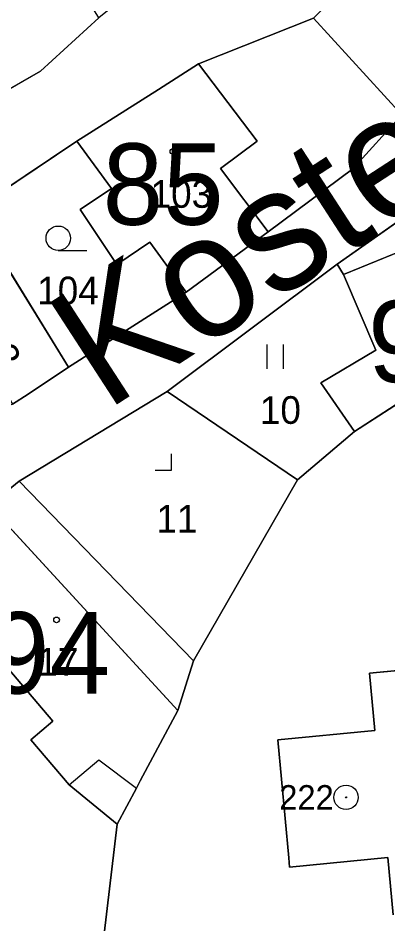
# Model space of a CAD drawing. Extents: x -689422 to -685210, y -987725 to -982160.
# Drawn here: x -687353.5 to -687330.8, y -985705.3 to -985649.6 of the extents above; entities that cross this region are included whole.
import ezdxf

# ---------------------------------------------------------------- set-up
doc = ezdxf.new("R2010")
doc.units = 0
for name, color, linetype in [('KN_Budovy', 7, 'Continuous'), ('KN_Budovy_cisla_domovni', 7, 'Continuous'), ('KN_Hranice_parcel', 7, 'Continuous'), ('KN_Hranice_parcel_vnitrni_kresba', 7, 'Continuous'), ('KN_Parcelni cisla', 7, 'Continuous'), ('KN_Polygon parcely', 7, 'Continuous'), ('KN_Popisy_pomistni nazvy nazvy ulic', 7, 'Continuous'), ('KN_POZEMKY_OSTATNI PLOCHA', 7, 'Continuous'), ('KN_POZEMKY_TTP', 7, 'Continuous'), ('KN_POZEMKY_ZAHRADA', 7, 'Continuous'), ('KN_POZEMKY_ZASTAVENA PLOCHA', 7, 'Continuous'), ('KN_VYUZITI_12_zastavena plocha_spolecny dvur', 7, 'Continuous'), ('KN_VYUZITI_13_zastavena plocha_zboreniste', 7, 'Continuous'), ('KN_VYUZITI_17_ostatni plocha_ostatni komunikace', 7, 'Continuous'), ('KN_VYUZITI_21_hrbitov', 7, 'Continuous'), ('KN_Značky bodu BP', 7, 'Continuous'), ('KN_Značky budov', 7, 'Continuous'), ('KN_Značky kultur', 7, 'Continuous')]:
    doc.layers.add(name, color=color, linetype=linetype)

msp = doc.modelspace()

# ---------------------------------------------------------------- linework, layer by layer
at = {"layer": 'KN_Budovy'}
for points in [[(-687349.72, -985661.37), (-687347.46, -985664.75), (-687345.43, -985663.39), (-687343.2, -985666.45), (-687338.15, -985662.75), (-687341.08, -985658.86), (-687338.84, -985657.17), (-687342.44, -985652.43), (-687344.89, -985654.01), (-687349.91, -985657.17), (-687347.79, -985660.08)], [(-687334.91, -985672.03), (-687332.85, -985675), (-687329.24, -985672.67), (-687323.81, -985670.33), (-687325.28, -985666.91), (-687326.57, -985667.46), (-687328.19, -985663.2), (-687333.53, -985665.36), (-687331.53, -985670.01)], [(-687359.77, -985683.23), (-687354.67, -985689.28), (-687354.5, -985689.14), (-687351.4, -985692.81), (-687352.74, -985693.94), (-687350.39, -985696.72), (-687348.56, -985695.17), (-687346.26, -985696.91), (-687346.02, -985696.47), (-687343.71, -985692.14), (-687355.3, -985679.55)]]:
    msp.add_lwpolyline(points, close=True, dxfattribs=at)
msp.add_lwpolyline([(-687317.84, -985688.53), (-687331.92, -985689.86), (-687331.59, -985693.38), (-687337.57, -985693.95), (-687336.89, -985701.2), (-687336.84, -985701.76), (-687330.8, -985701.17), (-687330.48, -985704.69)], dxfattribs=at)
at = {"layer": 'KN_Hranice_parcel'}
for p, q in [((-687335.37, -985649.63), (-687329.95, -985655.56)), ((-687356.35, -985661.48), (-687349.91, -985657.17)), ((-687327.97, -985660.55), (-687333.92, -985664.74)), ((-687356.35, -985661.48), (-687350.43, -985671.05)), ((-687333.92, -985664.74), (-687344.37, -985672.55)), ((-687343.2, -985666.45), (-687350.43, -985671.05)), ((-687344.37, -985672.55), (-687353.46, -985678.07)), ((-687344.37, -985672.55), (-687336.35, -985677.97)), ((-687332.85, -985675), (-687336.35, -985677.97)), ((-687353.46, -985678.07), (-687342.75, -985689.09)), ((-687336.35, -985677.97), (-687342.75, -985689.09))]:
    msp.add_line(p, q, dxfattribs=at)
for points in [[(-687335.37, -985649.63), (-687328.05, -985642.28), (-687322.32, -985647.97), (-687329.95, -985655.56)], [(-687348.57, -985649.61), (-687352.16, -985652.87), (-687359.74, -985657.24), (-687360.63, -985657.75)], [(-687349.91, -985657.17), (-687344.89, -985654.01), (-687342.44, -985652.43), (-687335.37, -985649.63)], [(-687329.95, -985655.56), (-687332.96, -985658.88), (-687338.15, -985662.75), (-687343.2, -985666.45)], [(-687349.91, -985657.17), (-687347.79, -985660.08), (-687349.72, -985661.37), (-687347.46, -985664.75), (-687345.43, -985663.39), (-687343.2, -985666.45)], [(-687333.92, -985664.74), (-687333.53, -985665.36), (-687331.53, -985670.01), (-687334.91, -985672.03), (-687332.85, -985675)], [(-687323.81, -985670.33), (-687329.24, -985672.67), (-687332.85, -985675)], [(-687350.43, -985671.05), (-687352.92, -985672.71), (-687353.87, -985673.34)], [(-687353.46, -985678.07), (-687355.3, -985679.55), (-687361.37, -985682.84)], [(-687361.37, -985682.84), (-687359.77, -985683.23), (-687354.67, -985689.28), (-687354.5, -985689.14), (-687351.4, -985692.81), (-687352.74, -985693.94), (-687350.39, -985696.72), (-687347.43, -985699.12)], [(-687317.84, -985688.53), (-687331.92, -985689.86), (-687331.59, -985693.38), (-687337.57, -985693.95), (-687336.89, -985701.2), (-687336.84, -985701.76), (-687330.8, -985701.17), (-687330.48, -985704.69)], [(-687342.75, -985689.09), (-687343.71, -985692.14), (-687346.02, -985696.47), (-687346.26, -985696.91), (-687347.43, -985699.12)], [(-687347.43, -985699.12), (-687348.23, -985705.87), (-687348.82, -985706.93), (-687349.84, -985707.94), (-687350.4, -985708.22), (-687350.92, -985708.1)]]:
    msp.add_lwpolyline(points, dxfattribs=at)
at = {"layer": 'KN_Hranice_parcel_vnitrni_kresba'}
for p, q in [((-687342.44, -985652.43), (-687338.84, -985657.17)), ((-687338.84, -985657.17), (-687341.08, -985658.86)), ((-687341.08, -985658.86), (-687338.15, -985662.75)), ((-687333.53, -985665.36), (-687328.19, -985663.2)), ((-687355.3, -985679.55), (-687343.71, -985692.14)), ((-687350.39, -985696.72), (-687348.56, -985695.17)), ((-687348.56, -985695.17), (-687346.26, -985696.91))]:
    msp.add_line(p, q, dxfattribs=at)
at = {"layer": 'KN_Polygon parcely'}
for points in [[(-687360.63, -985657.75), (-687359.74, -985657.24), (-687352.16, -985652.87), (-687348.57, -985649.61), (-687357.46, -985635.06), (-687360.54, -985630.4), (-687366.5, -985634.32), (-687371.72, -985639.02), (-687373.9, -985640.49), (-687365.45, -985651.12), (-687360.99, -985657.25)], [(-687329.95, -985655.56), (-687322.32, -985647.97), (-687328.05, -985642.28), (-687335.37, -985649.63)], [(-687347.46, -985664.75), (-687345.43, -985663.39), (-687343.2, -985666.45), (-687338.15, -985662.75), (-687332.96, -985658.88), (-687329.95, -985655.56), (-687335.37, -985649.63), (-687342.44, -985652.43), (-687344.89, -985654.01), (-687349.91, -985657.17), (-687347.79, -985660.08), (-687349.72, -985661.37)], [(-687356.35, -985661.48), (-687350.43, -985671.05), (-687343.2, -985666.45), (-687345.43, -985663.39), (-687347.46, -985664.75), (-687349.72, -985661.37), (-687347.79, -985660.08), (-687349.91, -985657.17)], [(-687334.91, -985672.03), (-687332.85, -985675), (-687329.24, -985672.67), (-687323.81, -985670.33), (-687325.28, -985666.91), (-687325.78, -985665.73), (-687327.97, -985660.55), (-687333.92, -985664.74), (-687333.53, -985665.36), (-687331.53, -985670.01)], [(-687356.35, -985661.48), (-687358.23, -985662.45), (-687359.73, -985663.22), (-687359.01, -985664.47), (-687354.57, -985672.14), (-687353.87, -985673.34), (-687352.92, -985672.71), (-687350.43, -985671.05)], [(-687336.35, -985677.97), (-687332.85, -985675), (-687334.91, -985672.03), (-687331.53, -985670.01), (-687333.53, -985665.36), (-687333.92, -985664.74), (-687344.37, -985672.55)], [(-687344.37, -985672.55), (-687353.46, -985678.07), (-687342.75, -985689.09), (-687336.35, -985677.97)], [(-687354.5, -985689.14), (-687351.4, -985692.81), (-687352.74, -985693.94), (-687350.39, -985696.72), (-687347.43, -985699.12), (-687346.26, -985696.91), (-687346.02, -985696.47), (-687343.71, -985692.14), (-687342.75, -985689.09), (-687353.46, -985678.07), (-687355.3, -985679.55), (-687361.37, -985682.84), (-687359.77, -985683.23), (-687354.67, -985689.28)], [(-687359.9, -985699.21), (-687354.25, -985705.61), (-687350.92, -985708.1), (-687350.4, -985708.22), (-687349.84, -985707.94), (-687348.82, -985706.93), (-687348.23, -985705.87), (-687347.43, -985699.12), (-687350.39, -985696.72), (-687352.74, -985693.94), (-687351.4, -985692.81), (-687354.5, -985689.14), (-687354.67, -985689.28), (-687359.77, -985683.23), (-687361.37, -985682.84), (-687363.69, -985688.31), (-687362.7, -985694.34)]]:
    msp.add_lwpolyline(points, close=True, dxfattribs=at)
for points in [[(-687328.85, -985634.29), (-687337.86, -985640.97), (-687338.19, -985641.23), (-687348.57, -985649.61), (-687352.16, -985652.87), (-687359.74, -985657.24), (-687360.63, -985657.75), (-687359.73, -985663.22), (-687358.23, -985662.45), (-687356.35, -985661.48), (-687349.91, -985657.17), (-687344.89, -985654.01), (-687342.44, -985652.43), (-687335.37, -985649.63), (-687328.05, -985642.28)], [(-687329.95, -985655.56), (-687332.96, -985658.88), (-687338.15, -985662.75), (-687343.2, -985666.45), (-687350.43, -985671.05), (-687352.92, -985672.71), (-687353.87, -985673.34), (-687359.37, -985675.56), (-687362.36, -985675.37), (-687361.49, -985677.09), (-687372.69, -985683.24), (-687374.61, -985684.2), (-687373, -985687.28), (-687377.63, -985689.63), (-687379.5, -985690.65), (-687380.48, -985688.91), (-687390.81, -985694.81)], [(-687329.88, -985722.16), (-687350.92, -985708.1), (-687354.25, -985705.61), (-687359.9, -985699.21), (-687362.7, -985694.34), (-687363.69, -985688.31), (-687361.37, -985682.84), (-687355.3, -985679.55), (-687353.46, -985678.07), (-687344.37, -985672.55), (-687333.92, -985664.74), (-687327.97, -985660.55)], [(-687329.24, -985672.67), (-687332.85, -985675), (-687336.35, -985677.97), (-687342.75, -985689.09), (-687343.71, -985692.14), (-687346.02, -985696.47), (-687346.26, -985696.91), (-687347.43, -985699.12), (-687348.23, -985705.87), (-687348.82, -985706.93), (-687349.84, -985707.94), (-687350.4, -985708.22), (-687350.92, -985708.1), (-687329.88, -985722.16)], [(-687317.84, -985688.53), (-687331.92, -985689.86), (-687331.59, -985693.38), (-687337.57, -985693.95), (-687336.89, -985701.2), (-687336.84, -985701.76), (-687330.8, -985701.17), (-687330.48, -985704.69)], [(-687330.48, -985704.69), (-687330.8, -985701.17), (-687336.84, -985701.76), (-687336.89, -985701.2), (-687337.57, -985693.95), (-687331.59, -985693.38), (-687331.92, -985689.86), (-687317.84, -985688.53)]]:
    msp.add_lwpolyline(points, dxfattribs=at)
at = {"layer": 'KN_POZEMKY_OSTATNI PLOCHA'}
for p, q in [((-687328.05, -985642.28), (-687335.37, -985649.63)), ((-687352.16, -985652.87), (-687348.57, -985649.61)), ((-687335.37, -985649.63), (-687342.44, -985652.43)), ((-687342.44, -985652.43), (-687344.89, -985654.01)), ((-687359.74, -985657.24), (-687352.16, -985652.87)), ((-687344.89, -985654.01), (-687349.91, -985657.17)), ((-687332.96, -985658.88), (-687329.95, -985655.56)), ((-687349.91, -985657.17), (-687356.35, -985661.48)), ((-687338.15, -985662.75), (-687332.96, -985658.88)), ((-687327.97, -985660.55), (-687333.92, -985664.74)), ((-687343.2, -985666.45), (-687338.15, -985662.75)), ((-687333.92, -985664.74), (-687344.37, -985672.55)), ((-687350.43, -985671.05), (-687343.2, -985666.45)), ((-687352.92, -985672.71), (-687350.43, -985671.05)), ((-687353.87, -985673.34), (-687352.92, -985672.71)), ((-687344.37, -985672.55), (-687353.46, -985678.07)), ((-687332.85, -985675), (-687329.24, -985672.67)), ((-687336.35, -985677.97), (-687332.85, -985675)), ((-687353.46, -985678.07), (-687355.3, -985679.55)), ((-687342.75, -985689.09), (-687336.35, -985677.97)), ((-687317.84, -985688.53), (-687331.92, -985689.86)), ((-687343.71, -985692.14), (-687342.75, -985689.09)), ((-687331.92, -985689.86), (-687331.59, -985693.38)), ((-687346.02, -985696.47), (-687343.71, -985692.14)), ((-687331.59, -985693.38), (-687337.57, -985693.95)), ((-687337.57, -985693.95), (-687336.89, -985701.2)), ((-687346.26, -985696.91), (-687346.02, -985696.47)), ((-687347.43, -985699.12), (-687346.26, -985696.91)), ((-687348.23, -985705.87), (-687347.43, -985699.12)), ((-687336.84, -985701.76), (-687330.8, -985701.17)), ((-687330.8, -985701.17), (-687330.48, -985704.69)), ((-687336.89, -985701.2), (-687336.84, -985701.76))]:
    msp.add_line(p, q, dxfattribs=at)
at = {"layer": 'KN_POZEMKY_TTP'}
for p, q in [((-687344.37, -985672.55), (-687333.92, -985664.74)), ((-687333.92, -985664.74), (-687333.53, -985665.36)), ((-687333.53, -985665.36), (-687331.53, -985670.01)), ((-687331.53, -985670.01), (-687334.91, -985672.03)), ((-687334.91, -985672.03), (-687332.85, -985675)), ((-687336.35, -985677.97), (-687344.37, -985672.55)), ((-687332.85, -985675), (-687336.35, -985677.97))]:
    msp.add_line(p, q, dxfattribs=at)
at = {"layer": 'KN_POZEMKY_ZAHRADA'}
for p, q in [((-687356.35, -985661.48), (-687349.91, -985657.17)), ((-687349.91, -985657.17), (-687347.79, -985660.08)), ((-687347.79, -985660.08), (-687349.72, -985661.37)), ((-687350.43, -985671.05), (-687356.35, -985661.48)), ((-687356.35, -985661.48), (-687350.43, -985671.05)), ((-687349.72, -985661.37), (-687347.46, -985664.75)), ((-687347.46, -985664.75), (-687345.43, -985663.39)), ((-687345.43, -985663.39), (-687343.2, -985666.45)), ((-687343.2, -985666.45), (-687350.43, -985671.05)), ((-687350.43, -985671.05), (-687352.92, -985672.71)), ((-687352.92, -985672.71), (-687353.87, -985673.34)), ((-687354.5, -985689.14), (-687351.4, -985692.81)), ((-687351.4, -985692.81), (-687352.74, -985693.94)), ((-687352.74, -985693.94), (-687350.39, -985696.72)), ((-687350.39, -985696.72), (-687347.43, -985699.12)), ((-687347.43, -985699.12), (-687348.23, -985705.87))]:
    msp.add_line(p, q, dxfattribs=at)
at = {"layer": 'KN_POZEMKY_ZASTAVENA PLOCHA'}
for p, q in [((-687335.37, -985649.63), (-687328.05, -985642.28)), ((-687348.57, -985649.61), (-687352.16, -985652.87)), ((-687342.44, -985652.43), (-687335.37, -985649.63)), ((-687335.37, -985649.63), (-687329.95, -985655.56)), ((-687329.95, -985655.56), (-687335.37, -985649.63)), ((-687344.89, -985654.01), (-687342.44, -985652.43)), ((-687352.16, -985652.87), (-687359.74, -985657.24)), ((-687349.91, -985657.17), (-687344.89, -985654.01)), ((-687329.95, -985655.56), (-687332.96, -985658.88)), ((-687347.79, -985660.08), (-687349.91, -985657.17)), ((-687332.96, -985658.88), (-687338.15, -985662.75)), ((-687349.72, -985661.37), (-687347.79, -985660.08)), ((-687333.92, -985664.74), (-687327.97, -985660.55)), ((-687347.46, -985664.75), (-687349.72, -985661.37)), ((-687338.15, -985662.75), (-687343.2, -985666.45)), ((-687345.43, -985663.39), (-687347.46, -985664.75)), ((-687343.2, -985666.45), (-687345.43, -985663.39)), ((-687333.53, -985665.36), (-687333.92, -985664.74)), ((-687331.53, -985670.01), (-687333.53, -985665.36)), ((-687334.91, -985672.03), (-687331.53, -985670.01)), ((-687332.85, -985675), (-687334.91, -985672.03)), ((-687353.46, -985678.07), (-687344.37, -985672.55)), ((-687344.37, -985672.55), (-687336.35, -985677.97)), ((-687329.24, -985672.67), (-687332.85, -985675)), ((-687355.3, -985679.55), (-687353.46, -985678.07)), ((-687342.75, -985689.09), (-687353.46, -985678.07)), ((-687353.46, -985678.07), (-687342.75, -985689.09)), ((-687336.35, -985677.97), (-687342.75, -985689.09)), ((-687331.92, -985689.86), (-687317.84, -985688.53)), ((-687351.4, -985692.81), (-687354.5, -985689.14)), ((-687342.75, -985689.09), (-687343.71, -985692.14)), ((-687331.59, -985693.38), (-687331.92, -985689.86)), ((-687343.71, -985692.14), (-687346.02, -985696.47)), ((-687352.74, -985693.94), (-687351.4, -985692.81)), ((-687337.57, -985693.95), (-687331.59, -985693.38)), ((-687350.39, -985696.72), (-687352.74, -985693.94)), ((-687336.89, -985701.2), (-687337.57, -985693.95)), ((-687347.43, -985699.12), (-687350.39, -985696.72)), ((-687346.02, -985696.47), (-687346.26, -985696.91)), ((-687346.26, -985696.91), (-687347.43, -985699.12)), ((-687330.8, -985701.17), (-687336.84, -985701.76)), ((-687330.48, -985704.69), (-687330.8, -985701.17)), ((-687336.84, -985701.76), (-687336.89, -985701.2))]:
    msp.add_line(p, q, dxfattribs=at)
at = {"layer": 'KN_VYUZITI_12_zastavena plocha_spolecny dvur'}
for p, q in [((-687335.37, -985649.63), (-687328.05, -985642.28)), ((-687329.95, -985655.56), (-687335.37, -985649.63))]:
    msp.add_line(p, q, dxfattribs=at)
at = {"layer": 'KN_VYUZITI_13_zastavena plocha_zboreniste'}
for p, q in [((-687353.46, -985678.07), (-687344.37, -985672.55)), ((-687344.37, -985672.55), (-687336.35, -985677.97)), ((-687342.75, -985689.09), (-687353.46, -985678.07)), ((-687336.35, -985677.97), (-687342.75, -985689.09))]:
    msp.add_line(p, q, dxfattribs=at)
at = {"layer": 'KN_VYUZITI_17_ostatni plocha_ostatni komunikace'}
for p, q in [((-687328.05, -985642.28), (-687335.37, -985649.63)), ((-687352.16, -985652.87), (-687348.57, -985649.61)), ((-687335.37, -985649.63), (-687342.44, -985652.43)), ((-687342.44, -985652.43), (-687344.89, -985654.01)), ((-687359.74, -985657.24), (-687352.16, -985652.87)), ((-687344.89, -985654.01), (-687349.91, -985657.17)), ((-687332.96, -985658.88), (-687329.95, -985655.56)), ((-687349.91, -985657.17), (-687356.35, -985661.48)), ((-687338.15, -985662.75), (-687332.96, -985658.88)), ((-687327.97, -985660.55), (-687333.92, -985664.74)), ((-687343.2, -985666.45), (-687338.15, -985662.75)), ((-687333.92, -985664.74), (-687344.37, -985672.55)), ((-687350.43, -985671.05), (-687343.2, -985666.45)), ((-687352.92, -985672.71), (-687350.43, -985671.05)), ((-687353.87, -985673.34), (-687352.92, -985672.71)), ((-687344.37, -985672.55), (-687353.46, -985678.07)), ((-687353.46, -985678.07), (-687355.3, -985679.55))]:
    msp.add_line(p, q, dxfattribs=at)
at = {"layer": 'KN_VYUZITI_21_hrbitov'}
for p, q in [((-687332.85, -985675), (-687329.24, -985672.67)), ((-687336.35, -985677.97), (-687332.85, -985675)), ((-687342.75, -985689.09), (-687336.35, -985677.97)), ((-687317.84, -985688.53), (-687331.92, -985689.86)), ((-687343.71, -985692.14), (-687342.75, -985689.09)), ((-687331.92, -985689.86), (-687331.59, -985693.38)), ((-687346.02, -985696.47), (-687343.71, -985692.14)), ((-687331.59, -985693.38), (-687337.57, -985693.95)), ((-687337.57, -985693.95), (-687336.89, -985701.2)), ((-687346.26, -985696.91), (-687346.02, -985696.47)), ((-687347.43, -985699.12), (-687346.26, -985696.91)), ((-687348.23, -985705.87), (-687347.43, -985699.12)), ((-687336.84, -985701.76), (-687330.8, -985701.17)), ((-687330.8, -985701.17), (-687330.48, -985704.69)), ((-687336.89, -985701.2), (-687336.84, -985701.76))]:
    msp.add_line(p, q, dxfattribs=at)
at = {"layer": 'KN_Značky bodu BP'}
for radius in [0.75, 0.03]:
    msp.add_circle((-687333.37, -985697.48), radius, dxfattribs=at)
at = {"layer": 'KN_Značky budov'}
for centre in [(-687344.017, -985657.809), (-687351.167, -985686.579)]:
    msp.add_circle(centre, 0.175, dxfattribs=at)
at = {"layer": 'KN_Značky kultur'}
for p, q in [((-687351.063, -985663.89), (-687349.313, -985663.89)), ((-687338.211, -985671.17), (-687338.211, -985669.67)), ((-687337.21, -985671.17), (-687337.21, -985669.67)), ((-687344.11, -985677.38), (-687344.11, -985676.38)), ((-687345.111, -985677.38), (-687344.11, -985677.38))]:
    msp.add_line(p, q, dxfattribs=at)
msp.add_circle((-687351.063, -985663.14), 0.75, dxfattribs=at)

# ---------------------------------------------------------------- texts
at = {"layer": 'KN_Budovy_cisla_domovni'}
for s, p in [('85', (-687348.333, -985662.314)), ('96', (-687332.014, -985671.974)), ('94', (-687355.316, -985691.104))]:
    msp.add_text(s, height=5, dxfattribs=at).set_placement(p)
at = {"layer": 'KN_Parcelni cisla'}
for s, p in [('103', (-687345.39, -985661.27)), ('104', (-687352.36, -985667.2)), ('10', (-687338.67, -985674.54)), ('11', (-687345.03, -985681.22)), ('17', (-687352.35, -985690))]:
    msp.add_text(s, height=1.7, dxfattribs=at).set_placement(p)
msp.add_text('113', height=1.7, rotation=303, dxfattribs=at).set_placement((-687356.732, -985668.202))
at = {"layer": 'KN_Popisy_pomistni nazvy nazvy ulic'}
msp.add_text('Kostelní vrch', height=7.5, rotation=33, dxfattribs=at).set_placement((-687348.147, -985673.802))
at = {"layer": 'KN_Značky bodu BP'}
msp.add_text('222', height=1.5, dxfattribs=at).set_placement((-687337.473, -985698.23))

doc.saveas('drawing.dxf')
